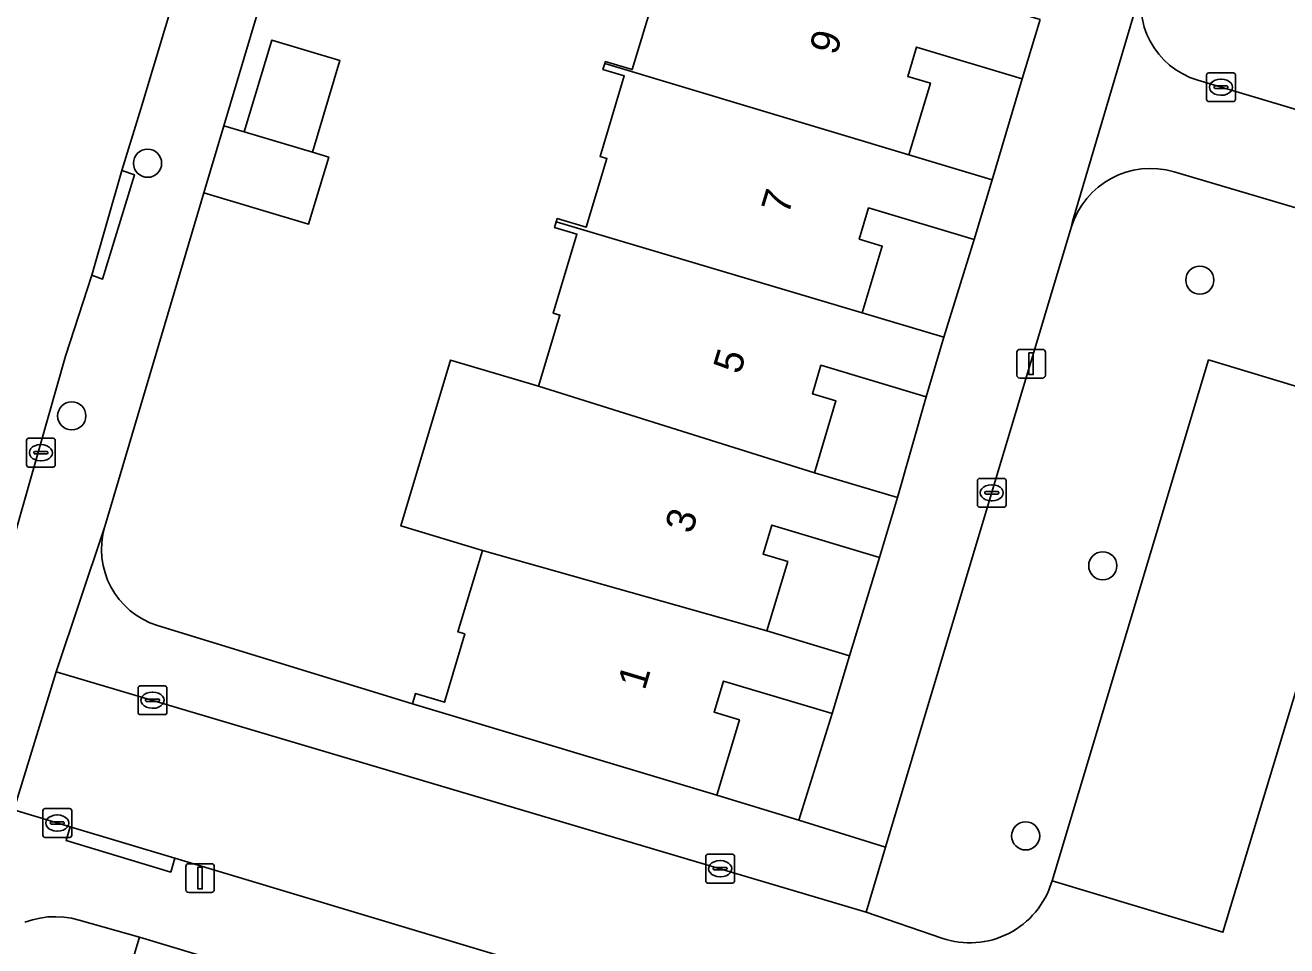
# Model space of a CAD drawing. Extents: x 162184 to 163154, y 385507 to 386516.
# Drawn here: x 162586.74 to 162630.58, y 386160.22 to 386192.21 of the extents above; entities that cross this region are included whole.
import ezdxf

# ---------------------------------------------------------------- set-up
doc = ezdxf.new("R2010")
doc.units = 0
for name, color, linetype in [('IMGEO_Boom', 7, 'Continuous'), ('IMGEO_Erf', 7, 'Continuous'), ('IMGEO_Groenvoorziening', 7, 'Continuous'), ('IMGEO_Kolk', 7, 'Continuous'), ('IMGEO_Lichtmast', 7, 'Continuous'), ('IMGEO_Pand', 7, 'Continuous'), ('IMGEO_Pand_nummerreeks', 7, 'Continuous'), ('IMGEO_Parkeervlak_open', 7, 'Continuous'), ('IMGEO_Rijbaan_lokaal_gesloten', 7, 'Continuous'), ('IMGEO_Rijbaan_lokaal_open', 7, 'Continuous'), ('IMGEO_Voetpad_open', 7, 'Continuous')]:
    doc.layers.add(name, color=color, linetype=linetype)

msp = doc.modelspace()

# ---------------------------------------------------------------- linework, layer by layer
at = {"layer": 'IMGEO_Boom'}
for centre in [(162590.991, 386187.413), (162627.561, 386183.352), (162588.356, 386178.635), (162624.188, 386173.425), (162621.507, 386164.039)]:
    msp.add_circle(centre, 0.489, dxfattribs=at)
at = {"layer": 'IMGEO_Erf'}
for points in [[(162602.732, 386219.189), (162593.646, 386188.715), (162594.352, 386188.503), (162595.308, 386191.694), (162597.676, 386190.985), (162596.72, 386187.794), (162597.288, 386187.624), (162596.589, 386185.291), (162592.947, 386186.382), (162589.506, 386174.785)], [(162591.339, 386171.348), (162600.194, 386168.63), (162600.3, 386168.986), (162601.307, 386168.685), (162602.017, 386171.056), (162601.777, 386171.128), (162602.626, 386173.962), (162599.795, 386174.809), (162601.524, 386180.576), (162604.582, 386179.665), (162605.32, 386182.13), (162605.09, 386182.198), (162605.913, 386184.946), (162605.134, 386185.179), (162605.194, 386185.379), (162605.228, 386185.493), (162606.239, 386185.19), (162606.955, 386187.58), (162606.719, 386187.65), (162607.558, 386190.451), (162606.818, 386190.672), (162606.879, 386190.876), (162606.9, 386190.946), (162607.834, 386190.667), (162608.592, 386193.2)], [(162627.488, 386190.299), (162646.428, 386184.643), (162647.218, 386187.249), (162649.798, 386186.467), (162649.012, 386183.871), (162649.189, 386183.818), (162666.99, 386178.501), (162696.144, 386169.794)], [(162585.757, 386155.735), (162588.987, 386154.769), (162590.707, 386160.519), (162588.616, 386161.113), (162588.349, 386161.176), (162588.077, 386161.216), (162587.803, 386161.23), (162587.528, 386161.221), (162587.255, 386161.186), (162586.987, 386161.128), (162586.725, 386161.046)]]:
    msp.add_lwpolyline(points, dxfattribs=at)
for points in [[(162621.389, 386190.347), (162617.712, 386191.448), (162617.408, 386190.433), (162618.199, 386190.196), (162617.453, 386187.706), (162620.341, 386186.841)], [(162619.718, 386184.761), (162616.047, 386185.86), (162615.723, 386184.778), (162616.525, 386184.537), (162615.831, 386182.217), (162618.668, 386181.368)], [(162618.049, 386179.3), (162614.394, 386180.395), (162614.097, 386179.404), (162614.916, 386179.159), (162614.167, 386176.659), (162617.055, 386175.794)], [(162616.432, 386173.715), (162612.682, 386174.838), (162612.38, 386173.827), (162613.237, 386173.57), (162612.516, 386171.161), (162615.387, 386170.302)], [(162613.623, 386164.583), (162614.784, 386168.289), (162611.003, 386169.421), (162610.678, 386168.334), (162611.562, 386168.07), (162610.78, 386165.46)]]:
    msp.add_lwpolyline(points, close=True, dxfattribs=at)
for centre, radius, start, end in [((162628.295, 386192.967), 2.788, 163.1776, 253.164), ((162592.16, 386173.993), 2.769, 163.3819, 252.7614)]:
    msp.add_arc(centre, radius, start, end, dxfattribs=at)
at = {"layer": 'IMGEO_Groenvoorziening'}
for points in [[(162627.867, 386180.578), (162633.835, 386178.773), (162637.202, 386177.754), (162638.93, 386183.488), (162626.674, 386187.116)], [(162623.092, 386185.178), (162616.641, 386163.652), (162615.964, 386161.394), (162618.598, 386160.486)], [(162622.412, 386162.439), (162622.424, 386162.478), (162627.867, 386180.578)]]:
    msp.add_lwpolyline(points, dxfattribs=at)
for centre, radius, start, end in [((162625.856, 386184.349), 2.885, 73.5249, 163.3052), ((162619.567, 386163.294), 2.971, 250.9622, 343.2682)]:
    msp.add_arc(centre, radius, start, end, dxfattribs=at)
at = {"layer": 'IMGEO_Kolk'}
for p, q in [((162627.795, 386189.629), (162627.795, 386190.481)), ((162627.87, 386190.555), (162628.722, 386190.555)), ((162628.796, 386190.481), (162628.796, 386189.629)), ((162628.054, 386190.049), (162628.054, 386190.061)), ((162628.097, 386190.098), (162628.495, 386190.098)), ((162628.283, 386190.335), (162628.308, 386190.335)), ((162628.538, 386190.061), (162628.538, 386190.049)), ((162628.492, 386190.012), (162628.094, 386190.012)), ((162628.306, 386189.775), (162628.281, 386189.775)), ((162628.722, 386189.555), (162627.87, 386189.555)), ((162586.783, 386176.929), (162586.783, 386177.781)), ((162586.858, 386177.855), (162587.71, 386177.855)), ((162587.784, 386177.781), (162587.784, 386176.929)), ((162587.042, 386177.349), (162587.042, 386177.361)), ((162587.48, 386177.312), (162587.082, 386177.312)), ((162587.085, 386177.398), (162587.483, 386177.398)), ((162587.271, 386177.635), (162587.296, 386177.635)), ((162587.526, 386177.361), (162587.526, 386177.349)), ((162587.294, 386177.075), (162587.269, 386177.075)), ((162587.71, 386176.855), (162586.858, 386176.855)), ((162619.904, 386176.462), (162620.756, 386176.462)), ((162619.829, 386175.536), (162619.829, 386176.388)), ((162620.131, 386176.005), (162620.529, 386176.005)), ((162620.317, 386176.242), (162620.342, 386176.242)), ((162620.83, 386176.388), (162620.83, 386175.536)), ((162620.088, 386175.956), (162620.088, 386175.968)), ((162620.526, 386175.919), (162620.128, 386175.919)), ((162620.34, 386175.682), (162620.315, 386175.682)), ((162620.572, 386175.968), (162620.572, 386175.956)), ((162620.756, 386175.462), (162619.904, 386175.462)), ((162590.662, 386168.327), (162590.662, 386169.179)), ((162590.737, 386169.253), (162591.589, 386169.253)), ((162591.15, 386169.033), (162591.175, 386169.033)), ((162591.663, 386169.179), (162591.663, 386168.327)), ((162590.921, 386168.747), (162590.921, 386168.759)), ((162591.359, 386168.71), (162590.961, 386168.71)), ((162590.964, 386168.796), (162591.362, 386168.796)), ((162591.405, 386168.759), (162591.405, 386168.747)), ((162591.589, 386168.253), (162590.737, 386168.253)), ((162591.173, 386168.473), (162591.148, 386168.473)), ((162587.353, 386164.061), (162587.353, 386164.913)), ((162587.428, 386164.987), (162588.28, 386164.987)), ((162587.841, 386164.767), (162587.866, 386164.767)), ((162588.354, 386164.913), (162588.354, 386164.061)), ((162587.612, 386164.481), (162587.612, 386164.493)), ((162588.05, 386164.444), (162587.652, 386164.444)), ((162587.655, 386164.53), (162588.053, 386164.53)), ((162587.864, 386164.207), (162587.839, 386164.207)), ((162588.096, 386164.493), (162588.096, 386164.481)), ((162588.28, 386163.987), (162587.428, 386163.987)), ((162610.39, 386162.474), (162610.39, 386163.326)), ((162610.465, 386163.4), (162611.317, 386163.4)), ((162611.391, 386163.326), (162611.391, 386162.474)), ((162610.649, 386162.894), (162610.649, 386162.906)), ((162611.087, 386162.857), (162610.689, 386162.857)), ((162610.692, 386162.943), (162611.09, 386162.943)), ((162610.878, 386163.18), (162610.903, 386163.18)), ((162611.133, 386162.906), (162611.133, 386162.894)), ((162610.901, 386162.62), (162610.876, 386162.62)), ((162611.317, 386162.4), (162610.465, 386162.4))]:
    msp.add_line(p, q, dxfattribs=at)
for points in [[(162627.795, 386189.629), (162627.795, 386190.481)], [(162627.87, 386190.555), (162628.722, 386190.555)], [(162628.796, 386190.481), (162628.796, 386189.629)], [(162628.722, 386189.555), (162627.87, 386189.555)], [(162586.783, 386176.929), (162586.783, 386177.781)], [(162586.858, 386177.855), (162587.71, 386177.855)], [(162587.784, 386177.781), (162587.784, 386176.929)], [(162587.71, 386176.855), (162586.858, 386176.855)], [(162619.904, 386176.462), (162620.756, 386176.462)], [(162619.829, 386175.536), (162619.829, 386176.388)], [(162620.83, 386176.388), (162620.83, 386175.536)], [(162620.756, 386175.462), (162619.904, 386175.462)], [(162590.662, 386168.327), (162590.662, 386169.179)], [(162590.737, 386169.253), (162591.589, 386169.253)], [(162591.663, 386169.179), (162591.663, 386168.327)], [(162591.589, 386168.253), (162590.737, 386168.253)], [(162587.353, 386164.061), (162587.353, 386164.913)], [(162587.428, 386164.987), (162588.28, 386164.987)], [(162588.354, 386164.913), (162588.354, 386164.061)], [(162588.28, 386163.987), (162587.428, 386163.987)], [(162610.39, 386162.474), (162610.39, 386163.326)], [(162610.465, 386163.4), (162611.317, 386163.4)], [(162611.391, 386163.326), (162611.391, 386162.474)], [(162611.317, 386162.4), (162610.465, 386162.4)]]:
    msp.add_lwpolyline(points, dxfattribs=at)
for centre, radius, start, end in [((162627.872, 386190.479), 0.0765, 91.552, 178.448), ((162627.872, 386190.479), 0.0765, 91.552, 178.448), ((162628.72, 386190.479), 0.0765, 1.552, 88.448), ((162628.72, 386190.479), 0.0765, 1.552, 88.448), ((162628.094, 386190.058), 0.0403, 85.8775, 175.7526), ((162628.091, 386190.048), 0.0366, 178.938, 274.7102), ((162628.495, 386190.055), 0.043, 264.8664, 352.4533), ((162628.499, 386190.06), 0.0386, 1.7309, 96.639), ((162627.872, 386189.631), 0.0765, 181.552, 268.448), ((162627.872, 386189.631), 0.0765, 181.552, 268.448), ((162628.72, 386189.631), 0.0765, 271.552, 358.448), ((162628.72, 386189.631), 0.0765, 271.552, 358.448), ((162586.86, 386177.779), 0.0765, 91.552, 178.448), ((162586.86, 386177.779), 0.0765, 91.552, 178.448), ((162587.708, 386177.779), 0.0765, 1.552, 88.448), ((162587.708, 386177.779), 0.0765, 1.552, 88.448), ((162587.082, 386177.358), 0.0403, 85.8775, 175.7526), ((162587.079, 386177.348), 0.0366, 178.938, 274.7102), ((162587.483, 386177.355), 0.043, 264.8664, 352.4533), ((162587.487, 386177.36), 0.0386, 1.7309, 96.639), ((162586.86, 386176.931), 0.0765, 181.552, 268.448), ((162586.86, 386176.931), 0.0765, 181.552, 268.448), ((162587.708, 386176.931), 0.0765, 271.552, 358.448), ((162587.708, 386176.931), 0.0765, 271.552, 358.448), ((162619.906, 386176.386), 0.0765, 91.552, 178.448), ((162619.906, 386176.386), 0.0765, 91.552, 178.448), ((162620.754, 386176.386), 0.0765, 1.552, 88.448), ((162620.754, 386176.386), 0.0765, 1.552, 88.448), ((162620.128, 386175.965), 0.0403, 85.8775, 175.7526), ((162620.533, 386175.967), 0.0386, 1.7309, 96.639), ((162620.125, 386175.955), 0.0366, 178.938, 274.7102), ((162620.529, 386175.962), 0.043, 264.8664, 352.4533), ((162619.906, 386175.538), 0.0765, 181.552, 268.448), ((162619.906, 386175.538), 0.0765, 181.552, 268.448), ((162620.754, 386175.538), 0.0765, 271.552, 358.448), ((162620.754, 386175.538), 0.0765, 271.552, 358.448), ((162590.739, 386169.177), 0.0765, 91.552, 178.448), ((162590.739, 386169.177), 0.0765, 91.552, 178.448), ((162591.587, 386169.177), 0.0765, 1.552, 88.448), ((162591.587, 386169.177), 0.0765, 1.552, 88.448), ((162590.961, 386168.756), 0.0403, 85.8775, 175.7526), ((162590.958, 386168.746), 0.0366, 178.938, 274.7102), ((162591.362, 386168.753), 0.043, 264.8664, 352.4533), ((162591.366, 386168.758), 0.0386, 1.7309, 96.639), ((162590.739, 386168.329), 0.0765, 181.552, 268.448), ((162590.739, 386168.329), 0.0765, 181.552, 268.448), ((162591.587, 386168.329), 0.0765, 271.552, 358.448), ((162591.587, 386168.329), 0.0765, 271.552, 358.448), ((162587.43, 386164.911), 0.0765, 91.552, 178.448), ((162587.43, 386164.911), 0.0765, 91.552, 178.448), ((162588.278, 386164.911), 0.0765, 1.552, 88.448), ((162588.278, 386164.911), 0.0765, 1.552, 88.448), ((162587.652, 386164.49), 0.0403, 85.8775, 175.7526), ((162587.649, 386164.48), 0.0366, 178.938, 274.7102), ((162588.053, 386164.487), 0.043, 264.8664, 352.4533), ((162588.057, 386164.492), 0.0386, 1.7309, 96.639), ((162587.43, 386164.063), 0.0765, 181.552, 268.448), ((162587.43, 386164.063), 0.0765, 181.552, 268.448), ((162588.278, 386164.063), 0.0765, 271.552, 358.448), ((162588.278, 386164.063), 0.0765, 271.552, 358.448), ((162610.467, 386163.324), 0.0765, 91.552, 178.448), ((162610.467, 386163.324), 0.0765, 91.552, 178.448), ((162611.315, 386163.324), 0.0765, 1.552, 88.448), ((162611.315, 386163.324), 0.0765, 1.552, 88.448), ((162610.689, 386162.903), 0.0403, 85.8775, 175.7526), ((162610.686, 386162.893), 0.0366, 178.938, 274.7102), ((162611.09, 386162.9), 0.043, 264.8664, 352.4533), ((162611.094, 386162.905), 0.0386, 1.7309, 96.639), ((162610.467, 386162.476), 0.0765, 181.552, 268.448), ((162610.467, 386162.476), 0.0765, 181.552, 268.448), ((162611.315, 386162.476), 0.0765, 271.552, 358.448), ((162611.315, 386162.476), 0.0765, 271.552, 358.448)]:
    msp.add_arc(centre, radius, start, end, dxfattribs=at)
for centre, major_axis, ratio, start_param, end_param in [((162628.282, 386190.055), (-0.387, 0.002), 0.722429, 4.712389, 7.853982), ((162628.307, 386190.055), (-0.39, 0.002), 0.717154, 1.570796, 4.712389), ((162587.27, 386177.355), (-0.387, 0.002), 0.722429, 4.712389, 7.853982), ((162587.295, 386177.355), (-0.39, 0.002), 0.717154, 1.570796, 4.712389), ((162620.316, 386175.962), (-0.387, 0.002), 0.722429, 4.712389, 7.853982), ((162620.341, 386175.962), (-0.39, 0.002), 0.717154, 1.570796, 4.712389), ((162591.149, 386168.753), (-0.387, 0.002), 0.722429, 4.712389, 7.853982), ((162591.174, 386168.753), (-0.39, 0.002), 0.717154, 1.570796, 4.712389), ((162587.84, 386164.487), (-0.387, 0.002), 0.722429, 4.712389, 7.853982), ((162587.865, 386164.487), (-0.39, 0.002), 0.717154, 1.570796, 4.712389), ((162610.877, 386162.9), (-0.387, 0.002), 0.722429, 4.712389, 7.853982), ((162610.902, 386162.9), (-0.39, 0.002), 0.717154, 1.570796, 4.712389)]:
    msp.add_ellipse(centre, major_axis=major_axis, ratio=ratio, start_param=start_param, end_param=end_param, dxfattribs=at)
at = {"layer": 'IMGEO_Lichtmast'}
for p, q in [((162621.203, 386180.045), (162621.203, 386180.845)), ((162621.203, 386180.845), (162621.203, 386180.045)), ((162621.303, 386180.945), (162622.093, 386180.945)), ((162622.093, 386180.945), (162621.303, 386180.945)), ((162622.193, 386180.845), (162622.193, 386180.045)), ((162622.193, 386180.045), (162622.193, 386180.845)), ((162622.093, 386179.945), (162621.303, 386179.945)), ((162621.303, 386179.945), (162622.093, 386179.945)), ((162592.321, 386162.173), (162592.321, 386162.973)), ((162592.321, 386162.973), (162592.321, 386162.173)), ((162592.421, 386163.073), (162593.211, 386163.073)), ((162593.211, 386163.073), (162592.421, 386163.073)), ((162593.311, 386162.973), (162593.311, 386162.173)), ((162593.311, 386162.173), (162593.311, 386162.973)), ((162593.211, 386162.073), (162592.421, 386162.073)), ((162592.421, 386162.073), (162593.211, 386162.073))]:
    msp.add_line(p, q, dxfattribs=at)
for points in [[(162621.623, 386180.82), (162621.773, 386180.82), (162621.773, 386180.07), (162621.623, 386180.07), (162621.623, 386180.82)], [(162592.741, 386162.948), (162592.891, 386162.948), (162592.891, 386162.198), (162592.741, 386162.198), (162592.741, 386162.948)]]:
    msp.add_lwpolyline(points, dxfattribs=at)
for centre, start, end in [((162621.303, 386180.845), 90, 180), ((162621.303, 386180.845), 90, 180), ((162622.093, 386180.845), 0, 90), ((162622.093, 386180.845), 360, 90), ((162621.303, 386180.045), 180, 270), ((162621.303, 386180.045), 180, 270), ((162622.093, 386180.045), 270, 0), ((162622.093, 386180.045), 270, 0), ((162592.421, 386162.973), 90, 180), ((162592.421, 386162.973), 90, 180), ((162593.211, 386162.973), 0, 90), ((162593.211, 386162.973), 360, 90), ((162592.421, 386162.173), 180, 270), ((162592.421, 386162.173), 180, 270), ((162593.211, 386162.173), 270, 0), ((162593.211, 386162.173), 270, 0)]:
    msp.add_arc(centre, 0.1, start, end, dxfattribs=at)
at = {"layer": 'IMGEO_Pand'}
for points in [[(162622.007, 386192.411), (162619.112, 386193.279), (162608.544, 386196.455), (162608.488, 386196.267), (162609.22, 386196.047), (162608.386, 386193.262), (162608.592, 386193.2), (162607.834, 386190.667), (162606.9, 386190.946), (162606.879, 386190.876), (162617.453, 386187.706), (162618.199, 386190.196), (162617.408, 386190.433), (162617.712, 386191.448), (162621.389, 386190.347)], [(162594.352, 386188.503), (162596.72, 386187.794), (162597.676, 386190.985), (162595.308, 386191.694)], [(162620.341, 386186.841), (162617.453, 386187.706), (162606.879, 386190.876), (162606.818, 386190.672), (162607.558, 386190.451), (162606.719, 386187.65), (162606.955, 386187.58), (162606.239, 386185.19), (162605.228, 386185.493), (162605.194, 386185.379), (162615.831, 386182.217), (162616.525, 386184.537), (162615.723, 386184.778), (162616.047, 386185.86), (162619.718, 386184.761)], [(162596.72, 386187.794), (162594.352, 386188.503), (162593.646, 386188.715), (162592.947, 386186.382), (162596.589, 386185.291), (162597.288, 386187.624)], [(162618.668, 386181.368), (162615.831, 386182.217), (162605.194, 386185.379), (162605.134, 386185.179), (162605.913, 386184.946), (162605.09, 386182.198), (162605.32, 386182.13), (162604.582, 386179.665), (162614.167, 386176.659), (162614.916, 386179.159), (162614.097, 386179.404), (162614.394, 386180.395), (162618.049, 386179.3)], [(162617.055, 386175.794), (162614.167, 386176.659), (162604.582, 386179.665), (162601.524, 386180.576), (162599.795, 386174.809), (162602.626, 386173.962), (162612.516, 386171.161), (162613.237, 386173.57), (162612.38, 386173.827), (162612.682, 386174.838), (162616.432, 386173.715)], [(162615.387, 386170.302), (162612.516, 386171.161), (162602.626, 386173.962), (162601.777, 386171.128), (162602.017, 386171.056), (162601.307, 386168.685), (162600.3, 386168.986), (162600.194, 386168.63), (162610.78, 386165.46), (162611.562, 386168.07), (162610.678, 386168.334), (162611.003, 386169.421), (162614.784, 386168.289)], [(162590.707, 386160.519), (162588.987, 386154.769), (162585.757, 386155.735), (162583.455, 386148.042), (162586.941, 386146.999), (162587.185, 386147.816), (162589.989, 386146.977), (162590.04, 386147.146), (162592.476, 386146.417), (162595.385, 386156.011), (162592.958, 386156.737), (162592.689, 386155.838), (162591.625, 386156.156), (162592.748, 386159.908)]]:
    msp.add_lwpolyline(points, close=True, dxfattribs=at)
at = {"layer": 'IMGEO_Parkeervlak_open'}
msp.add_lwpolyline([(162633.835, 386178.773), (162627.867, 386180.578), (162622.424, 386162.478), (162628.365, 386160.692)], close=True, dxfattribs=at)
at = {"layer": 'IMGEO_Rijbaan_lokaal_gesloten'}
msp.add_lwpolyline([(162604.039, 386233.483), (162609.006, 386250), (162613.26, 386264.222), (162619.204, 386284.067), (162611.367, 386286.414), (162611.292, 386286.105), (162606.76, 386270.915), (162605.234, 386265.802), (162589.995, 386214.149), (162588.005, 386207.498), (162580.323, 386181.848), (162580.194, 386181.395), (162578.424, 386175.482), (162574.162, 386161.238), (162571.134, 386150.964), (162578.692, 386148.647), (162579.217, 386150.388), (162582.091, 386160.026), (162583.806, 386165.71), (162585.211, 386170.441), (162588.145, 386180.704), (162589.049, 386183.521), (162590.1, 386187.156), (162590.754, 386189.307)], close=True, dxfattribs=at)
at = {"layer": 'IMGEO_Rijbaan_lokaal_open'}
for points in [[(162634.648, 386158.043), (162635.524, 386160.974), (162636.4, 386163.905), (162637.276, 386166.837), (162638.153, 386169.768), (162639.038, 386172.73), (162640.234, 386176.73), (162640.282, 386176.891), (162637.202, 386177.754), (162633.835, 386178.773), (162628.365, 386160.692), (162622.424, 386162.478), (162622.412, 386162.439)], [(162618.598, 386160.486), (162615.964, 386161.394), (162587.82, 386169.744), (162586.348, 386164.94), (162588.304, 386164.352), (162591.943, 386163.26), (162632.571, 386151.052), (162633.772, 386155.112), (162634.648, 386158.043)]]:
    msp.add_lwpolyline(points, dxfattribs=at)
msp.add_arc((162619.567, 386163.294), 2.971, 250.9622, 343.2682, dxfattribs=at)
at = {"layer": 'IMGEO_Voetpad_open'}
for points in [[(162604.039, 386233.483), (162590.754, 386189.307), (162590.1, 386187.156), (162590.533, 386187.014), (162589.43, 386183.39), (162589.049, 386183.521), (162588.145, 386180.704), (162585.211, 386170.441), (162586.218, 386170.142), (162584.813, 386165.412), (162583.806, 386165.71), (162582.091, 386160.026), (162579.217, 386150.388), (162578.692, 386148.647), (162577.014, 386142.992)], [(162579.939, 386142.667), (162584.832, 386159.041), (162584.866, 386159.147), (162586.348, 386164.94), (162587.82, 386169.744), (162589.481, 386174.72), (162589.506, 386174.785), (162592.947, 386186.382), (162593.646, 386188.715), (162602.732, 386219.189), (162602.774, 386219.421), (162605.013, 386226.728)], [(162625.627, 386193.774), (162625.509, 386193.419), (162623.14, 386185.385), (162623.092, 386185.178)], [(162622.007, 386192.411), (162621.389, 386190.347), (162620.341, 386186.841), (162619.718, 386184.761), (162618.668, 386181.368), (162618.049, 386179.3), (162617.055, 386175.794), (162616.432, 386173.715), (162615.387, 386170.302), (162614.784, 386168.289), (162613.623, 386164.583), (162616.641, 386163.652), (162623.092, 386185.178), (162623.14, 386185.385), (162625.509, 386193.419)], [(162666.99, 386178.501), (162649.189, 386183.818), (162649.012, 386183.871), (162648.988, 386183.793), (162646.407, 386184.574), (162646.428, 386184.643), (162627.488, 386190.299)], [(162626.674, 386187.116), (162638.93, 386183.488), (162637.202, 386177.754), (162640.282, 386176.891), (162641.972, 386182.589), (162646.772, 386181.157), (162653.088, 386179.42), (162653.216, 386179.371), (162657.934, 386177.91), (162661.364, 386176.882), (162661.428, 386176.867), (162667.782, 386174.948)], [(162589.506, 386174.785), (162589.481, 386174.72), (162587.82, 386169.744), (162615.964, 386161.394), (162616.641, 386163.652), (162613.623, 386164.583), (162610.78, 386165.46), (162600.194, 386168.63)], [(162600.194, 386168.63), (162591.339, 386171.348)], [(162658.661, 386143.432), (162651.867, 386145.371), (162651.754, 386145.414), (162643.615, 386147.77), (162643.5, 386147.799), (162636.564, 386149.884), (162632.571, 386151.052), (162591.943, 386163.26), (162591.8, 386162.782), (162588.161, 386163.875), (162588.304, 386164.352), (162586.348, 386164.94)], [(162586.725, 386161.046), (162586.987, 386161.128), (162587.255, 386161.186), (162587.528, 386161.221), (162587.803, 386161.23), (162588.077, 386161.216), (162588.349, 386161.176), (162588.616, 386161.113), (162590.707, 386160.519), (162592.748, 386159.908), (162596.249, 386158.862), (162598.271, 386158.257), (162601.673, 386157.192), (162603.759, 386156.568), (162607.331, 386155.499), (162609.368, 386154.889), (162612.787, 386153.87), (162614.864, 386153.248), (162618.406, 386152.225), (162620.424, 386151.621), (162623.859, 386150.584), (162625.885, 386149.978), (162629.407, 386148.951), (162631.478, 386148.332)]]:
    msp.add_lwpolyline(points, dxfattribs=at)
for points in [[(162590.1, 386187.156), (162589.049, 386183.521), (162589.43, 386183.39), (162590.533, 386187.014)], [(162588.304, 386164.352), (162588.161, 386163.875), (162591.8, 386162.782), (162591.943, 386163.26)]]:
    msp.add_lwpolyline(points, close=True, dxfattribs=at)
for centre, radius, start, end in [((162628.295, 386192.967), 2.788, 163.1776, 253.164), ((162625.856, 386184.349), 2.885, 73.5249, 163.3052), ((162592.16, 386173.993), 2.769, 163.3819, 252.7614)]:
    msp.add_arc(centre, radius, start, end, dxfattribs=at)

# ---------------------------------------------------------------- texts
at = {"layer": 'IMGEO_Pand_nummerreeks'}
for s, rotation, p in [('9', 73.2011, (162614.929, 386191.134)), ('7', 73.2006, (162613.257, 386185.592)), ('5', 73.2006, (162611.583, 386180.049)), ('3', 73.2006, (162609.91, 386174.506)), ('1', 73.2006, (162608.268, 386169.072))]:
    msp.add_text(s, height=1, rotation=rotation, dxfattribs=at).set_placement(p)

doc.saveas('drawing.dxf')
